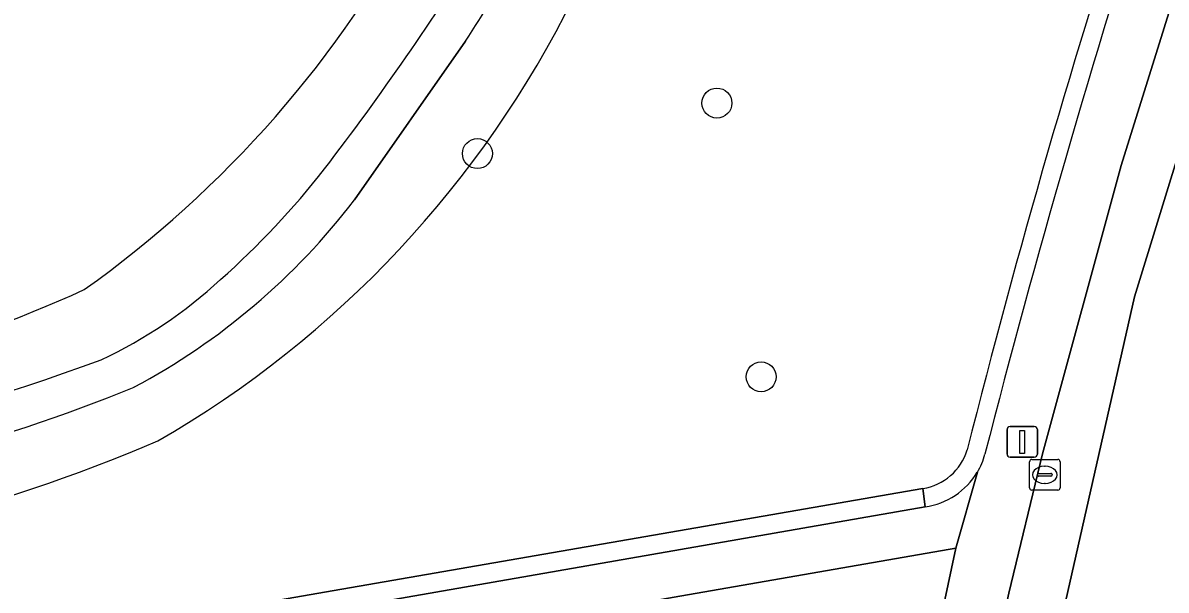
# Model space of a CAD drawing. Extents: x 162879 to 165540, y 384011 to 385181.
# Drawn here: x 164369.65 to 164406.98, y 384777.01 to 384795.54 of the extents above; entities that cross this region are included whole.
import ezdxf

# ---------------------------------------------------------------- set-up
doc = ezdxf.new("R2010")
doc.units = 0
for name, color, linetype in [('IMGEO_Boom', 7, 'Continuous'), ('IMGEO_Groenvoorziening', 7, 'Continuous'), ('IMGEO_Kolk', 7, 'Continuous'), ('IMGEO_Lichtmast', 7, 'Continuous'), ('IMGEO_Rijbaan_lokaal_gesloten', 7, 'Continuous'), ('IMGEO_Verkeerseiland_open', 7, 'Continuous'), ('IMGEO_Voetpad_gesloten', 7, 'Continuous'), ('IMGEO_Voetpad_open', 7, 'Continuous')]:
    doc.layers.add(name, color=color, linetype=linetype)

msp = doc.modelspace()

# ---------------------------------------------------------------- linework, layer by layer
at = {"layer": 'IMGEO_Boom'}
for centre in [(164392.316, 384792.916), (164384.495, 384791.265), (164393.76, 384783.976)]:
    msp.add_circle(centre, 0.489, dxfattribs=at)
at = {"layer": 'IMGEO_Groenvoorziening'}
for points in [[(164384.111, 384794.936), (164380.482, 384789.753)], [(164282.829, 384765.172), (164283.45, 384761.019), (164283.687, 384760.203), (164300.25, 384763.088), (164300.077, 384764.098), (164299.838, 384765.042), (164303.716, 384765.684), (164303.794, 384764.751), (164303.957, 384763.77), (164379.249, 384776.9), (164399.038, 384780.326)], [(164400.116, 384778.376), (164381.721, 384775.176), (164381.683, 384775.043), (164387.485, 384772.786), (164387.803, 384773.623), (164389.049, 384773.128), (164388.73, 384772.297), (164395.78, 384769.605)], [(164398.473, 384770.661), (164400.116, 384778.376)]]:
    msp.add_lwpolyline(points, dxfattribs=at)
for centre, radius, start, end in [((164678.096, 384711.83), 286.237, 161.86409, 165.89485), ((164321.473, 384835.231), 74.479, 327.24661, 332.18785), ((164350.675, 384816.285), 36.171, 305.4577, 332.1852), ((164350.675, 384816.285), 36.171, 305.4577, 332.1852), ((164306.314, 384846.93), 92.256, 322.49648, 328.12282), ((164356.987, 384811.486), 34.175, 299.9769, 333.7757), ((164356.987, 384811.486), 34.175, 299.9769, 333.7757), ((164357.991, 384807.577), 27.303, 311.5806, 321.987), ((164362.775, 384803.288), 22.287, 298.1302, 322.6067), ((164365.557, 384798.628), 15.59, 295.2861, 312.6084), ((164352.688, 384828.569), 45.855, 258.4985, 294.4368), ((164352.688, 384828.569), 45.855, 258.4985, 294.4368), ((164348.795, 384848.017), 67.668, 272.57644, 290.24989), ((164350.08, 384841.152), 62.023, 278.22963, 291.96902), ((164352.894, 384831.377), 53.832, 255.8467, 293.1567), ((164352.894, 384831.377), 53.832, 255.8467, 293.1567), ((164398.755, 384782.118), 1.814, 278.9836, 342.9563)]:
    msp.add_arc(centre, radius, start, end, dxfattribs=at)
at = {"layer": 'IMGEO_Kolk'}
for p, q in [((164402.521, 384780.35), (164402.521, 384781.202)), ((164402.596, 384781.276), (164403.448, 384781.276)), ((164403.009, 384781.056), (164403.034, 384781.056)), ((164403.522, 384781.202), (164403.522, 384780.35)), ((164402.78, 384780.77), (164402.78, 384780.782)), ((164403.218, 384780.733), (164402.82, 384780.733)), ((164402.823, 384780.819), (164403.221, 384780.819)), ((164403.264, 384780.782), (164403.264, 384780.77)), ((164403.032, 384780.496), (164403.007, 384780.496)), ((164403.448, 384780.276), (164402.596, 384780.276))]:
    msp.add_line(p, q, dxfattribs=at)
for points in [[(164402.521, 384780.35), (164402.521, 384781.202)], [(164402.596, 384781.276), (164403.448, 384781.276)], [(164403.522, 384781.202), (164403.522, 384780.35)], [(164403.448, 384780.276), (164402.596, 384780.276)]]:
    msp.add_lwpolyline(points, dxfattribs=at)
for centre, radius, start, end in [((164402.598, 384781.2), 0.0765, 91.552, 178.448), ((164402.598, 384781.2), 0.0765, 91.552, 178.448), ((164403.446, 384781.2), 0.0765, 1.552, 88.448), ((164403.446, 384781.2), 0.0765, 1.552, 88.448), ((164402.82, 384780.779), 0.0403, 85.8775, 175.7526), ((164402.817, 384780.769), 0.0366, 178.938, 274.7102), ((164403.221, 384780.776), 0.043, 264.8664, 352.4533), ((164403.225, 384780.781), 0.0386, 1.7309, 96.639), ((164402.598, 384780.352), 0.0765, 181.552, 268.448), ((164402.598, 384780.352), 0.0765, 181.552, 268.448), ((164403.446, 384780.352), 0.0765, 271.552, 358.448), ((164403.446, 384780.352), 0.0765, 271.552, 358.448)]:
    msp.add_arc(centre, radius, start, end, dxfattribs=at)
for centre, major_axis, ratio, start_param, end_param in [((164403.008, 384780.776), (-0.387, 0.002), 0.722429, 4.712389, 7.853982), ((164403.033, 384780.776), (-0.39, 0.002), 0.717154, 1.570796, 4.712389)]:
    msp.add_ellipse(centre, major_axis=major_axis, ratio=ratio, start_param=start_param, end_param=end_param, dxfattribs=at)
at = {"layer": 'IMGEO_Lichtmast'}
for p, q in [((164401.788, 384781.451), (164401.788, 384782.251)), ((164401.788, 384782.251), (164401.788, 384781.451)), ((164401.888, 384782.351), (164402.678, 384782.351)), ((164402.678, 384782.351), (164401.888, 384782.351)), ((164402.778, 384782.251), (164402.778, 384781.451)), ((164402.778, 384781.451), (164402.778, 384782.251)), ((164402.678, 384781.351), (164401.888, 384781.351)), ((164401.888, 384781.351), (164402.678, 384781.351))]:
    msp.add_line(p, q, dxfattribs=at)
msp.add_lwpolyline([(164402.208, 384782.226), (164402.358, 384782.226), (164402.358, 384781.476), (164402.208, 384781.476), (164402.208, 384782.226)], dxfattribs=at)
for centre, start, end in [((164401.888, 384782.251), 90, 180), ((164401.888, 384782.251), 90, 180), ((164402.678, 384782.251), 0, 90), ((164402.678, 384782.251), 360, 90), ((164401.888, 384781.451), 180, 270), ((164401.888, 384781.451), 180, 270), ((164402.678, 384781.451), 270, 0), ((164402.678, 384781.451), 270, 0)]:
    msp.add_arc(centre, 0.1, start, end, dxfattribs=at)
at = {"layer": 'IMGEO_Rijbaan_lokaal_gesloten'}
for points in [[(164409.782, 384804.552), (164405.514, 384790.878), (164402.951, 384781.457), (164401.848, 384776.91), (164400.398, 384770.173), (164400.104, 384768.794), (164401.893, 384768.418), (164402.402, 384770.896), (164405.946, 384786.587), (164410.1, 384800.062), (164412.584, 384807.324), (164415.456, 384814.509), (164419.027, 384821.81), (164425.703, 384834.781), (164430.361, 384843.091)], [(164410.1, 384800.062), (164405.946, 384786.587), (164402.402, 384770.896), (164407.326, 384769.894), (164410.876, 384786.043), (164414.758, 384799.053)]]:
    msp.add_lwpolyline(points, dxfattribs=at)
at = {"layer": 'IMGEO_Verkeerseiland_open'}
msp.add_lwpolyline([(164399.113, 384779.726), (164399.038, 384780.326), (164379.249, 384776.9), (164303.957, 384763.77), (164304.007, 384763.468), (164304.173, 384763.168)], close=True, dxfattribs=at)
msp.add_lwpolyline([(164399.038, 384780.326), (164399.113, 384779.726)], dxfattribs=at)
for centre, radius, start, end in [((164678.096, 384711.83), 286.237, 161.86409, 165.89485), ((164717.737, 384700.361), 326.886, 162.11869, 165.63766), ((164398.755, 384782.118), 1.814, 278.9836, 342.9563), ((164398.841, 384782.047), 2.306, 329.0834, 344.8989), ((164398.787, 384782.065), 2.361, 277.9362, 329.3819)]:
    msp.add_arc(centre, radius, start, end, dxfattribs=at)
at = {"layer": 'IMGEO_Voetpad_gesloten'}
msp.add_lwpolyline([(164380.482, 384789.753), (164384.111, 384794.936)], dxfattribs=at)
for centre, radius, start, end in [((164321.473, 384835.231), 74.479, 327.24661, 332.18785), ((164306.314, 384846.93), 92.256, 322.49648, 328.12282), ((164357.991, 384807.577), 27.303, 311.5806, 321.987), ((164362.775, 384803.288), 22.287, 298.1302, 322.6067), ((164365.557, 384798.628), 15.59, 295.2861, 312.6084), ((164348.795, 384848.017), 67.668, 272.57644, 290.24989), ((164350.08, 384841.152), 62.023, 278.22963, 291.96902)]:
    msp.add_arc(centre, radius, start, end, dxfattribs=at)
at = {"layer": 'IMGEO_Voetpad_open'}
for points in [[(164400.104, 384768.794), (164400.398, 384770.173), (164401.848, 384776.91), (164402.951, 384781.457), (164405.514, 384790.878), (164409.782, 384804.552)], [(164395.78, 384769.605), (164388.73, 384772.297), (164389.049, 384773.128), (164387.803, 384773.623), (164387.485, 384772.786), (164381.683, 384775.043), (164381.721, 384775.176), (164400.116, 384778.376), (164400.819, 384780.862)], [(164400.819, 384780.862), (164400.116, 384778.376), (164398.473, 384770.661), (164397.519, 384766.236)], [(164399.113, 384779.726), (164304.173, 384763.168), (164300.283, 384762.485), (164283.781, 384759.634), (164274.801, 384758.067), (164269.885, 384757.21), (164265.676, 384756.475), (164266.123, 384753.922), (164279.449, 384756.262), (164279.535, 384755.77), (164289.347, 384757.489), (164324.914, 384763.697), (164346.209, 384767.398), (164361.498, 384770.071)]]:
    msp.add_lwpolyline(points, dxfattribs=at)
for centre, radius, start, end in [((164717.737, 384700.361), 326.886, 162.11869, 165.63766), ((164398.841, 384782.047), 2.306, 329.0834, 344.8989), ((164398.787, 384782.065), 2.361, 277.9362, 329.3819)]:
    msp.add_arc(centre, radius, start, end, dxfattribs=at)

doc.saveas('drawing.dxf')
